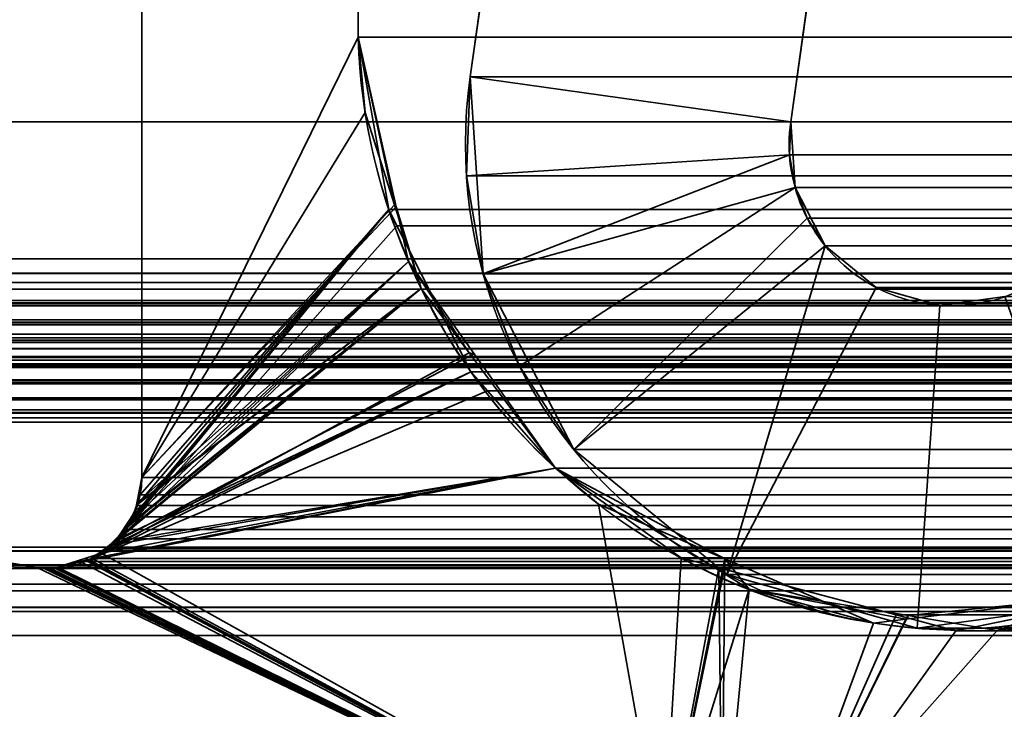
# Model space of a CAD drawing. Header units: millimetres. Extents: x -587 to 3688, y -115 to 120.
# Tile 375 of 656: x 1020.93 to 1025.5, y 4.63 to 7.83. Entities that reach past the tile are written whole.
import ezdxf

# ---------------------------------------------------------------- set-up
doc = ezdxf.new("R2010")
doc.units = ezdxf.units.MM
doc.layers.add('152', color=7, linetype='Continuous', true_color=0xffffff)

# ---------------------------------------------------------------- blocks, each defined once
blk = doc.blocks.new('UG_SURFACE_002')
at = {"layer": '152', "color": 252, "linetype": 'Continuous', "lineweight": 35}
for points in [[(2162.4999, -40, 2198), (2162.4999, 110, 2198), (837.5, 110, 2198), (837.5, -40, 2198)], [(987.5, -40, 2048.0001), (987.5, 110, 2048.0001), (2012.5, 110, 2048.0001), (2012.5, -40, 2048.0001)]]:
    blk.add_3dface(points, dxfattribs=at)
blk = doc.blocks.new('UG_SURFACE_050')
at = {"layer": '152', "color": 252, "linetype": 'Continuous', "lineweight": 35}
for points in [[(1023.8844, 13.7001, 2009.6157), (1023.8844, 13.7001, -7), (1023.0219, 7.5631, -7), (1023.0219, 7.5631, 2010.478)], [(1024.5073, 7.3544, 2008.9927), (1025.3698, 13.4913, 2008.1303), (1023.8844, 13.7001, 2009.6157), (1023.0219, 7.5631, 2010.478)], [(1023.0219, 7.5631, -7), (1023.8844, 13.7001, -7), (1025.3698, 13.4913, -7), (1024.5073, 7.3544, -7)], [(1025.3698, 13.4913, 2008.1303), (1024.5073, 7.3544, 2008.9927), (1024.5073, 7.3544, -7), (1025.3698, 13.4913, -7)], [(1023.0818, 6.6487, 2010.4182), (1023.0048, 7.1028, 2010.4952), (1023.0219, 7.5631, -7)], [(1023.0048, 7.1028, 2010.4952), (1023.0219, 7.5631, 2010.478), (1023.0219, 7.5631, -7)], [(1023.0219, 7.5631, 2010.478), (1023.0048, 7.1028, 2010.4952), (1024.5016, 7.2009, 2008.9984), (1024.5073, 7.3544, 2008.9927)], [(1023.0219, 7.5631, -7), (1023.0818, 6.6487, -7), (1023.0818, 6.6487, 2010.4182)], [(1024.5073, 7.3544, -7), (1024.5273, 7.0496, -7), (1023.0818, 6.6487, -7), (1023.0219, 7.5631, -7)], [(1024.5073, 7.3544, -7), (1024.5016, 7.2009, 2008.9984), (1024.5273, 7.0496, 2008.9726)], [(1024.5073, 7.3544, -7), (1024.5073, 7.3544, 2008.9927), (1024.5016, 7.2009, 2008.9984)], [(1024.5273, 7.0496, 2008.9726), (1024.5273, 7.0496, -7), (1024.5073, 7.3544, -7)], [(1024.5016, 7.2009, 2008.9984), (1023.0048, 7.1028, 2010.4952), (1023.0818, 6.6487, 2010.4182)], [(1023.0818, 6.6487, 2010.4182), (1023.2497, 6.2198, 2010.2503), (1024.5273, 7.0496, 2008.9726), (1024.5016, 7.2009, 2008.9984)], [(1024.5273, 7.0496, -7), (1024.6671, 6.778, -7), (1023.5014, 5.834, -7), (1023.0818, 6.6487, -7)], [(1024.5832, 6.9066, 2008.9169), (1024.5273, 7.0496, 2008.9726), (1023.2497, 6.2198, 2010.2503), (1023.5014, 5.834, 2009.9986)], [(1024.5273, 7.0496, -7), (1024.5832, 6.9066, 2008.9169), (1024.6671, 6.778, 2008.8329)], [(1024.5273, 7.0496, -7), (1024.5273, 7.0496, 2008.9726), (1024.5832, 6.9066, 2008.9169)], [(1024.6671, 6.778, 2008.8329), (1024.6671, 6.778, -7), (1024.5273, 7.0496, -7)], [(1023.5014, 5.834, 2009.9986), (1024.211, 5.2542, 2009.289), (1024.6671, 6.778, 2008.8329), (1024.5832, 6.9066, 2008.9169)], [(1024.211, 5.2542, -7), (1023.5014, 5.834, -7), (1024.6671, 6.778, -7), (1024.9037, 6.5847, -7)], [(1024.211, 5.2542, 2009.289), (1024.9037, 6.5847, 2008.5964), (1024.6671, 6.778, 2008.8329)], [(1024.9037, 6.5847, 2008.5964), (1024.9037, 6.5847, -7), (1024.6671, 6.778, -7), (1024.6671, 6.778, 2008.8329)], [(1023.0818, 6.6487, -7), (1023.5014, 5.834, -7), (1023.5014, 5.834, 2009.9986)], [(1023.5014, 5.834, 2009.9986), (1023.2497, 6.2198, 2010.2503), (1023.0818, 6.6487, -7)], [(1023.2497, 6.2198, 2010.2503), (1023.0818, 6.6487, 2010.4182), (1023.0818, 6.6487, -7)], [(1025.1976, 6.5018, 2008.3022), (1024.9037, 6.5847, 2008.5964), (1024.211, 5.2542, 2009.289), (1025.0931, 5.0055, 2008.4069)], [(1024.9037, 6.5847, -7), (1025.1976, 6.5018, -7), (1025.0931, 5.0055, -7), (1024.211, 5.2542, -7)], [(1025.1976, 6.5018, 2008.3022), (1025.1976, 6.5018, -7), (1024.9037, 6.5847, -7), (1024.9037, 6.5847, 2008.5964)], [(1025.0931, 5.0055, 2008.4069), (1026.0011, 5.1291, 2007.499), (1025.5003, 6.543, 2007.9997), (1025.1976, 6.5018, 2008.3022)], [(1025.1976, 6.5018, -7), (1025.5003, 6.543, -7), (1026.0011, 5.1291, -7), (1025.0931, 5.0055, -7)], [(1025.5003, 6.543, 2007.9997), (1025.5003, 6.543, -7), (1025.1976, 6.5018, -7), (1025.1976, 6.5018, 2008.3022)], [(1023.5014, 5.834, 2009.9986), (1023.5014, 5.834, -7), (1024.211, 5.2542, -7), (1024.211, 5.2542, 2009.289)], [(1024.211, 5.2542, 2009.289), (1024.211, 5.2542, -7), (1025.0931, 5.0055, -7), (1025.0931, 5.0055, 2008.4069)], [(1025.0931, 5.0055, 2008.4069), (1025.0931, 5.0055, -7), (1026.0011, 5.1291, -7), (1026.0011, 5.1291, 2007.499)]]:
    blk.add_3dface(points, dxfattribs=at)
blk = doc.blocks.new('UG_SURFACE_051')
at = {"layer": '152', "color": 252, "linetype": 'Continuous', "lineweight": 35}
for points in [[(1023.8844, 13.7001, 2009.6157), (1023.8844, 13.7001, -7), (1023.0219, 7.5631, -7), (1023.0219, 7.5631, 2010.478)], [(1024.5073, 7.3544, 2008.9927), (1025.3698, 13.4913, 2008.1303), (1023.8844, 13.7001, 2009.6157), (1023.0219, 7.5631, 2010.478)], [(1023.0219, 7.5631, -7), (1023.8844, 13.7001, -7), (1025.3698, 13.4913, -7), (1024.5073, 7.3544, -7)], [(1025.3698, 13.4913, 2008.1303), (1024.5073, 7.3544, 2008.9927), (1024.5073, 7.3544, -7), (1025.3698, 13.4913, -7)], [(1023.0818, 6.6487, 2010.4182), (1023.0048, 7.1028, 2010.4952), (1023.0219, 7.5631, -7)], [(1023.0048, 7.1028, 2010.4952), (1023.0219, 7.5631, 2010.478), (1023.0219, 7.5631, -7)], [(1023.0219, 7.5631, 2010.478), (1023.0048, 7.1028, 2010.4952), (1024.5016, 7.2009, 2008.9984), (1024.5073, 7.3544, 2008.9927)], [(1023.0219, 7.5631, -7), (1023.0818, 6.6487, -7), (1023.0818, 6.6487, 2010.4182)], [(1024.5073, 7.3544, -7), (1024.5273, 7.0496, -7), (1023.0818, 6.6487, -7), (1023.0219, 7.5631, -7)], [(1024.5073, 7.3544, -7), (1024.5016, 7.2009, 2008.9984), (1024.5273, 7.0496, 2008.9726)], [(1024.5073, 7.3544, -7), (1024.5073, 7.3544, 2008.9927), (1024.5016, 7.2009, 2008.9984)], [(1024.5273, 7.0496, 2008.9726), (1024.5273, 7.0496, -7), (1024.5073, 7.3544, -7)], [(1024.5016, 7.2009, 2008.9984), (1023.0048, 7.1028, 2010.4952), (1023.0818, 6.6487, 2010.4182)], [(1023.0818, 6.6487, 2010.4182), (1023.2497, 6.2198, 2010.2503), (1024.5273, 7.0496, 2008.9726), (1024.5016, 7.2009, 2008.9984)], [(1024.5273, 7.0496, -7), (1024.6671, 6.778, -7), (1023.5014, 5.834, -7), (1023.0818, 6.6487, -7)], [(1024.5832, 6.9066, 2008.9169), (1024.5273, 7.0496, 2008.9726), (1023.2497, 6.2198, 2010.2503), (1023.5014, 5.834, 2009.9986)], [(1024.5273, 7.0496, -7), (1024.5832, 6.9066, 2008.9169), (1024.6671, 6.778, 2008.8329)], [(1024.5273, 7.0496, -7), (1024.5273, 7.0496, 2008.9726), (1024.5832, 6.9066, 2008.9169)], [(1024.6671, 6.778, 2008.8329), (1024.6671, 6.778, -7), (1024.5273, 7.0496, -7)], [(1023.5014, 5.834, 2009.9986), (1024.211, 5.2542, 2009.289), (1024.6671, 6.778, 2008.8329), (1024.5832, 6.9066, 2008.9169)], [(1024.211, 5.2542, -7), (1023.5014, 5.834, -7), (1024.6671, 6.778, -7), (1024.9037, 6.5847, -7)], [(1024.211, 5.2542, 2009.289), (1024.9037, 6.5847, 2008.5964), (1024.6671, 6.778, 2008.8329)], [(1024.9037, 6.5847, 2008.5964), (1024.9037, 6.5847, -7), (1024.6671, 6.778, -7), (1024.6671, 6.778, 2008.8329)], [(1023.0818, 6.6487, -7), (1023.5014, 5.834, -7), (1023.5014, 5.834, 2009.9986)], [(1023.5014, 5.834, 2009.9986), (1023.2497, 6.2198, 2010.2503), (1023.0818, 6.6487, -7)], [(1023.2497, 6.2198, 2010.2503), (1023.0818, 6.6487, 2010.4182), (1023.0818, 6.6487, -7)], [(1025.1976, 6.5018, 2008.3022), (1024.9037, 6.5847, 2008.5964), (1024.211, 5.2542, 2009.289), (1025.0931, 5.0055, 2008.4069)], [(1024.9037, 6.5847, -7), (1025.1976, 6.5018, -7), (1025.0931, 5.0055, -7), (1024.211, 5.2542, -7)], [(1025.1976, 6.5018, 2008.3022), (1025.1976, 6.5018, -7), (1024.9037, 6.5847, -7), (1024.9037, 6.5847, 2008.5964)], [(1025.0931, 5.0055, 2008.4069), (1026.0011, 5.1291, 2007.499), (1025.5003, 6.543, 2007.9997), (1025.1976, 6.5018, 2008.3022)], [(1025.1976, 6.5018, -7), (1025.5003, 6.543, -7), (1026.0011, 5.1291, -7), (1025.0931, 5.0055, -7)], [(1025.5003, 6.543, 2007.9997), (1025.5003, 6.543, -7), (1025.1976, 6.5018, -7), (1025.1976, 6.5018, 2008.3022)], [(1023.5014, 5.834, 2009.9986), (1023.5014, 5.834, -7), (1024.211, 5.2542, -7), (1024.211, 5.2542, 2009.289)], [(1024.211, 5.2542, 2009.289), (1024.211, 5.2542, -7), (1025.0931, 5.0055, -7), (1025.0931, 5.0055, 2008.4069)], [(1025.0931, 5.0055, 2008.4069), (1025.0931, 5.0055, -7), (1026.0011, 5.1291, -7), (1026.0011, 5.1291, 2007.499)]]:
    blk.add_3dface(points, dxfattribs=at)
blk = doc.blocks.new('UG_SURFACE_054')
at = {"layer": '152', "color": 252, "linetype": 'Continuous', "lineweight": 35}
for points in [[(1011, -46.92, 2022.5), (1989, -46.92, 2022.5), (1989, 13.92, 2022.5), (1011, 13.92, 2022.5)], [(1012.5, -46.92, 2020.9999), (1012.5, 13.92, 2020.9999), (1987.5, 13.92, 2020.9999), (1987.5, -46.92, 2020.9999)], [(1023.8844, 13.7001, 2009.6157), (1023.0219, 7.5631, 2010.478), (1976.9781, 7.5631, 2010.478), (1976.1156, 13.7001, 2009.6157)], [(1023.0219, 7.5631, 2010.478), (1023.8844, 13.7001, 2009.6157), (1025.3698, 13.4913, 2008.1303), (1024.5073, 7.3544, 2008.9927)], [(1025.3698, 13.4913, 2008.1303), (1974.6302, 13.4913, 2008.1303), (1975.4927, 7.3544, 2008.9927), (1024.5073, 7.3544, 2008.9927)], [(1976.9952, 7.1028, 2010.4952), (1023.0219, 7.5631, 2010.478), (1023.0048, 7.1028, 2010.4952)], [(1024.5073, 7.3544, 2008.9927), (1024.5016, 7.2009, 2008.9984), (1023.0048, 7.1028, 2010.4952), (1023.0219, 7.5631, 2010.478)], [(1976.9952, 7.1028, 2010.4952), (1976.9781, 7.5631, 2010.478), (1023.0219, 7.5631, 2010.478)], [(1024.5016, 7.2009, 2008.9984), (1975.4927, 7.3544, 2008.9927), (1975.4984, 7.2009, 2008.9984)], [(1024.5016, 7.2009, 2008.9984), (1024.5073, 7.3544, 2008.9927), (1975.4927, 7.3544, 2008.9927)], [(1023.0818, 6.6487, 2010.4182), (1023.0048, 7.1028, 2010.4952), (1024.5016, 7.2009, 2008.9984)], [(1024.5016, 7.2009, 2008.9984), (1024.5273, 7.0496, 2008.9726), (1023.2497, 6.2198, 2010.2503), (1023.0818, 6.6487, 2010.4182)], [(1975.4984, 7.2009, 2008.9984), (1975.4727, 7.0496, 2008.9726), (1024.5273, 7.0496, 2008.9726), (1024.5016, 7.2009, 2008.9984)], [(1023.0048, 7.1028, 2010.4952), (1023.0818, 6.6487, 2010.4182), (1976.9182, 6.6487, 2010.4182), (1976.9952, 7.1028, 2010.4952)], [(1023.5014, 5.834, 2009.9986), (1023.2497, 6.2198, 2010.2503), (1024.5273, 7.0496, 2008.9726), (1024.5832, 6.9066, 2008.9169)], [(1024.5273, 7.0496, 2008.9726), (1975.4727, 7.0496, 2008.9726), (1975.4168, 6.9066, 2008.9169)], [(1024.5832, 6.9066, 2008.9169), (1024.5273, 7.0496, 2008.9726), (1975.4168, 6.9066, 2008.9169)], [(1024.5832, 6.9066, 2008.9169), (1024.6671, 6.778, 2008.8329), (1024.211, 5.2542, 2009.289), (1023.5014, 5.834, 2009.9986)], [(1975.4168, 6.9066, 2008.9169), (1975.3329, 6.778, 2008.8329), (1024.6671, 6.778, 2008.8329), (1024.5832, 6.9066, 2008.9169)], [(1024.6671, 6.778, 2008.8329), (1024.9037, 6.5847, 2008.5964), (1024.211, 5.2542, 2009.289)], [(1975.0963, 6.5847, 2008.5964), (1024.9037, 6.5847, 2008.5964), (1024.6671, 6.778, 2008.8329), (1975.3329, 6.778, 2008.8329)], [(1976.7503, 6.2198, 2010.2503), (1023.0818, 6.6487, 2010.4182), (1023.2497, 6.2198, 2010.2503)], [(1976.7503, 6.2198, 2010.2503), (1976.9182, 6.6487, 2010.4182), (1023.0818, 6.6487, 2010.4182)], [(1025.0931, 5.0055, 2008.4069), (1024.211, 5.2542, 2009.289), (1024.9037, 6.5847, 2008.5964), (1025.1976, 6.5018, 2008.3022)], [(1974.8024, 6.5018, 2008.3022), (1025.1976, 6.5018, 2008.3022), (1024.9037, 6.5847, 2008.5964), (1975.0963, 6.5847, 2008.5964)], [(1025.1976, 6.5018, 2008.3022), (1025.5003, 6.543, 2007.9997), (1026.0011, 5.1291, 2007.499), (1025.0931, 5.0055, 2008.4069)], [(1974.4997, 6.543, 2007.9997), (1025.5003, 6.543, 2007.9997), (1025.1976, 6.5018, 2008.3022), (1974.8024, 6.5018, 2008.3022)], [(1023.2497, 6.2198, 2010.2503), (1023.5014, 5.834, 2009.9986), (1976.4986, 5.834, 2009.9986), (1976.7503, 6.2198, 2010.2503)], [(1976.4986, 5.834, 2009.9986), (1023.5014, 5.834, 2009.9986), (1024.211, 5.2542, 2009.289), (1975.789, 5.2542, 2009.289)], [(1975.789, 5.2542, 2009.289), (1024.211, 5.2542, 2009.289), (1025.0931, 5.0055, 2008.4069), (1974.9069, 5.0055, 2008.4069)], [(1974.9069, 5.0055, 2008.4069), (1025.0931, 5.0055, 2008.4069), (1026.0011, 5.1291, 2007.499), (1973.9989, 5.1291, 2007.499)]]:
    blk.add_3dface(points, dxfattribs=at)
blk = doc.blocks.new('UG_SURFACE_056')
at = {"layer": '152', "color": 7, "linetype": 'Continuous', "lineweight": 35}
for points in [[(1021.5, 5.7035, -7), (1021.5, 11.8277, -7), (1022.5021, 11.5427, -7), (1022.5021, 7.7467, -7)], [(1022.5021, 7.7467, 2010.9978), (1022.5021, 11.5427, 2010.9978), (1021.5, 11.8277, 2012.0001), (1021.5, 5.7035, 2012.0001)], [(1021.5, 11.8277, -7), (1021.5, 5.7035, -7), (1021.5, 5.7035, 2012.0001), (1021.5, 11.8277, 2012.0001)], [(1022.5021, 11.5427, 2010.9978), (1022.5021, 7.7467, 2010.9978), (1022.5021, 7.7467, -7), (1022.5021, 11.5427, -7)], [(1021.5, 5.7035, -7), (1022.5021, 7.7467, -7), (1022.679, 6.9591, -7)], [(1021.5, 5.7035, 2012.0001), (1022.5351, 7.3975, 2010.9649), (1022.5021, 7.7467, 2010.9978)], [(1022.5021, 7.7467, -7), (1022.5351, 7.3975, 2010.9649), (1022.671, 6.9688, 2010.829)], [(1022.5021, 7.7467, -7), (1022.5021, 7.7467, 2010.9978), (1022.5351, 7.3975, 2010.9649)], [(1022.671, 6.9688, 2010.829), (1022.679, 6.9591, -7), (1022.5021, 7.7467, -7)], [(1022.671, 6.9688, 2010.829), (1022.5351, 7.3975, 2010.9649), (1021.5, 5.7035, 2012.0001)], [(1021.4777, 5.5852, -7), (1021.5, 5.7035, -7), (1022.679, 6.9591, -7), (1022.7357, 6.7063, -7)], [(1022.7941, 6.5802, 2010.7059), (1022.671, 6.9688, 2010.829), (1021.5, 5.7035, 2012.0001), (1021.4823, 5.5845, 2012.0177)], [(1022.679, 6.9591, -7), (1022.671, 6.9688, 2010.829), (1022.7941, 6.5802, 2010.7059)], [(1022.7941, 6.5802, 2010.7059), (1022.7357, 6.7063, -7), (1022.679, 6.9591, -7)], [(1021.3767, 5.4054, -7), (1022.7357, 6.7063, -7), (1023.0401, 6.278, -7)], [(1022.7357, 6.7063, -7), (1021.3767, 5.4054, -7), (1021.4289, 5.4852, -7)], [(1021.4289, 5.4852, -7), (1021.471, 5.5494, -7), (1022.7357, 6.7063, -7)], [(1022.7357, 6.7063, -7), (1021.471, 5.5494, -7), (1021.4777, 5.5852, -7)], [(1022.7357, 6.7063, -7), (1022.7941, 6.5802, 2010.7059), (1023.0169, 6.2824, 2010.483)], [(1023.0169, 6.2824, 2010.483), (1023.0401, 6.278, -7), (1022.7357, 6.7063, -7)], [(1023.0169, 6.2824, 2010.483), (1022.7941, 6.5802, 2010.7059), (1021.3127, 5.3527, 2012.1872)], [(1021.3501, 5.3903, 2012.1498), (1021.3127, 5.3527, 2012.1872), (1022.7941, 6.5802, 2010.7059)], [(1022.7941, 6.5802, 2010.7059), (1021.4293, 5.4695, 2012.0707), (1021.3501, 5.3903, 2012.1498)], [(1021.435, 5.4816, 2012.0649), (1021.4293, 5.4695, 2012.0707), (1022.7941, 6.5802, 2010.7059)], [(1022.7941, 6.5802, 2010.7059), (1021.4816, 5.5798, 2012.0184), (1021.435, 5.4816, 2012.0649)], [(1021.4823, 5.5845, 2012.0177), (1021.4816, 5.5798, 2012.0184), (1022.7941, 6.5802, 2010.7059)], [(1023.9148, 3.8982, -7), (1014.8108, 5.381, -7), (1014.7921, 6.3024, -7), (1021.0108, 5.2872, -7)], [(1021.0108, 5.2872, 2012.4891), (1014.7921, 6.3024, 2018.708), (1014.8108, 5.381, 2018.6892)], [(1021.0108, 5.2872, -7), (1014.7921, 6.3024, -7), (1014.7921, 6.3024, 2018.708), (1021.0108, 5.2872, 2012.4891)], [(1021.3127, 5.3527, 2012.1872), (1023.4178, 5.7463, 2010.0822), (1023.0169, 6.2824, 2010.483)], [(1023.0401, 6.278, -7), (1023.4178, 5.7463, -7), (1021.3767, 5.4054, -7)], [(1023.0401, 6.278, -7), (1023.0169, 6.2824, 2010.483), (1023.4178, 5.7463, 2010.0822)], [(1023.4178, 5.7463, 2010.0822), (1023.4178, 5.7463, -7), (1023.0401, 6.278, -7)], [(1023.9148, 3.8982, -7), (1021.2494, 5.3179, -7), (1023.4178, 5.7463, -7), (1024.1953, 5.2603, -7)], [(1023.4178, 5.7463, -7), (1021.2494, 5.3179, -7), (1021.3509, 5.3876, -7)], [(1021.3127, 5.3527, 2012.1872), (1023.9148, 3.8982, 2009.5851), (1023.6161, 5.5793, 2009.8839), (1023.4178, 5.7463, 2010.0822)], [(1021.3509, 5.3876, -7), (1021.3767, 5.4054, -7), (1023.4178, 5.7463, -7)], [(1023.4178, 5.7463, -7), (1023.6161, 5.5793, 2009.8839), (1024.2015, 5.3266, 2009.2983)], [(1023.4178, 5.7463, -7), (1023.4178, 5.7463, 2010.0822), (1023.6161, 5.5793, 2009.8839)], [(1024.2015, 5.3266, 2009.2983), (1024.1953, 5.2603, -7), (1023.4178, 5.7463, -7)], [(1021.4777, 5.5852, -7), (1021.4823, 5.5845, 2012.0177), (1021.5, 5.7035, 2012.0001)], [(1021.5, 5.7035, 2012.0001), (1021.5, 5.7035, -7), (1021.4777, 5.5852, -7)], [(1021.471, 5.5494, -7), (1021.435, 5.4816, 2012.0649), (1021.4816, 5.5798, 2012.0184)], [(1021.4816, 5.5798, 2012.0184), (1021.4777, 5.5852, -7), (1021.471, 5.5494, -7)], [(1021.4816, 5.5798, 2012.0184), (1021.4823, 5.5845, 2012.0177), (1021.4777, 5.5852, -7)], [(1024.2015, 5.3266, 2009.2983), (1023.6161, 5.5793, 2009.8839), (1023.9148, 3.8982, 2009.5851)], [(1021.471, 5.5494, -7), (1021.4289, 5.4852, -7), (1021.435, 5.4816, 2012.0649)], [(1021.4293, 5.4695, 2012.0707), (1021.4289, 5.4852, -7), (1021.3767, 5.4054, -7)], [(1021.4293, 5.4695, 2012.0707), (1021.435, 5.4816, 2012.0649), (1021.4289, 5.4852, -7)], [(1021.3767, 5.4054, -7), (1021.3501, 5.3903, 2012.1498), (1021.4293, 5.4695, 2012.0707)], [(1021.3127, 5.3527, 2012.1872), (1021.3509, 5.3876, -7), (1021.2494, 5.3179, -7)], [(1021.3127, 5.3527, 2012.1872), (1021.3501, 5.3903, 2012.1498), (1021.3509, 5.3876, -7)], [(1021.3767, 5.4054, -7), (1021.3509, 5.3876, -7), (1021.3501, 5.3903, 2012.1498)], [(1014.8108, 5.381, 2018.6892), (1023.9148, 3.8982, 2009.5851), (1021.0447, 5.2832, 2012.4552), (1021.0108, 5.2872, 2012.4891)], [(1014.8108, 5.381, -7), (1023.9148, 3.8982, -7), (1023.9148, 3.8982, 2009.5851), (1014.8108, 5.381, 2018.6892)], [(1023.9148, 3.8982, 2009.5851), (1021.3127, 5.3527, 2012.1872), (1021.2409, 5.329, 2012.259)], [(1021.2494, 5.3179, -7), (1021.2409, 5.329, 2012.259), (1021.3127, 5.3527, 2012.1872)], [(1021.1096, 5.2884, -7), (1021.1103, 5.2858, 2012.3897), (1021.2409, 5.329, 2012.259)], [(1021.2409, 5.329, 2012.259), (1021.243, 5.3165, -7), (1021.1096, 5.2884, -7)], [(1023.9148, 3.8982, -7), (1021.1096, 5.2884, -7), (1021.243, 5.3165, -7)], [(1023.9148, 3.8982, 2009.5851), (1021.2409, 5.329, 2012.259), (1021.1103, 5.2858, 2012.3897)], [(1021.2494, 5.3179, -7), (1021.243, 5.3165, -7), (1021.2409, 5.329, 2012.259)], [(1021.243, 5.3165, -7), (1021.2494, 5.3179, -7), (1023.9148, 3.8982, -7)], [(1024.2015, 5.3266, 2009.2983), (1023.9148, 3.8982, 2009.5851), (1024.1882, 3.8675, 2009.3117)], [(1024.1882, 3.8675, 2009.3117), (1024.4632, 3.8635, 2009.0368), (1024.8915, 5.0287, 2008.6086), (1024.2015, 5.3266, 2009.2983)], [(1024.3151, 5.1854, -7), (1024.1953, 5.2603, -7), (1024.2015, 5.3266, 2009.2983)], [(1024.3151, 5.1854, -7), (1024.2015, 5.3266, 2009.2983), (1024.8915, 5.0287, 2008.6086)], [(1021.0108, 5.2872, -7), (1021.0447, 5.2832, -7), (1023.9148, 3.8982, -7)], [(1021.0447, 5.2832, -7), (1021.0108, 5.2872, -7), (1021.0108, 5.2872, 2012.4891), (1021.0447, 5.2832, 2012.4552)], [(1021.0447, 5.2832, -7), (1021.0787, 5.2819, -7), (1023.9148, 3.8982, -7)], [(1021.0787, 5.2819, 2012.4211), (1021.0447, 5.2832, 2012.4552), (1023.9148, 3.8982, 2009.5851)], [(1021.0447, 5.2832, 2012.4552), (1021.0787, 5.2819, 2012.4211), (1021.0787, 5.2819, -7), (1021.0447, 5.2832, -7)], [(1023.9148, 3.8982, -7), (1021.0787, 5.2819, -7), (1021.1096, 5.2884, -7)], [(1021.1003, 5.2825, 2012.3997), (1021.1096, 5.2884, -7), (1021.0787, 5.2819, -7)], [(1023.9148, 3.8982, 2009.5851), (1021.1003, 5.2825, 2012.3997), (1021.0787, 5.2819, 2012.4211)], [(1021.0787, 5.2819, -7), (1021.0787, 5.2819, 2012.4211), (1021.1003, 5.2825, 2012.3997)], [(1021.1003, 5.2825, 2012.3997), (1021.1103, 5.2858, 2012.3897), (1021.1096, 5.2884, -7)], [(1021.1103, 5.2858, 2012.3897), (1021.1003, 5.2825, 2012.3997), (1023.9148, 3.8982, 2009.5851)], [(1024.1953, 5.2603, -7), (1024.3151, 5.1854, -7), (1023.9148, 3.8982, -7)], [(1024.1882, 3.8675, -7), (1023.9148, 3.8982, -7), (1024.3151, 5.1854, -7)], [(1024.3151, 5.1854, -7), (1025.0521, 5.0629, -7), (1024.4632, 3.8635, -7), (1024.1882, 3.8675, -7)], [(1024.3151, 5.1854, -7), (1024.8915, 5.0287, 2008.6086), (1025.0409, 5.0464, 2008.4591)], [(1025.0409, 5.0464, 2008.4591), (1025.0521, 5.0629, -7), (1024.3151, 5.1854, -7)], [(1025.875, 5.1452, 2007.6251), (1025.0409, 5.0464, 2008.4591), (1024.4632, 3.8635, 2009.0368), (1027.1658, 4.1071, 2006.3343)], [(1025.0521, 5.0629, -7), (1025.0409, 5.0464, 2008.4591), (1025.875, 5.1452, 2007.6251)], [(1025.875, 5.1452, 2007.6251), (1025.4633, 4.9946, -7), (1025.0521, 5.0629, -7)], [(1025.875, 5.1452, 2007.6251), (1025.8707, 5.0877, -7), (1025.4633, 4.9946, -7)], [(1027.1658, 4.1071, -7), (1024.4632, 3.8635, -7), (1025.4633, 4.9946, -7), (1025.8707, 5.0877, -7)], [(1025.0521, 5.0629, -7), (1025.4633, 4.9946, -7), (1024.4632, 3.8635, -7)], [(1025.0409, 5.0464, 2008.4591), (1024.8915, 5.0287, 2008.6086), (1024.4632, 3.8635, 2009.0368)]]:
    blk.add_3dface(points, dxfattribs=at)
blk = doc.blocks.new('UG_SURFACE_057')
at = {"layer": '152', "color": 7, "linetype": 'Continuous', "lineweight": 35}
for points in [[(1014.4385, 6.7187, 2019.0616), (1014.4385, 11.8663, 2019.0616), (1985.5615, 11.8663, 2019.0616), (1985.5615, 6.7187, 2019.0616)], [(1021.5, 11.8277, 2012.0001), (1021.5, 5.7035, 2012.0001), (1978.5, 5.7035, 2012.0001), (1978.5, 11.8277, 2012.0001)], [(1022.5021, 11.5427, 2010.9978), (1022.5021, 7.7467, 2010.9978), (1021.5, 5.7035, 2012.0001), (1021.5, 11.8277, 2012.0001)], [(1986.5888, 7.3541, 2020.0887), (1986.5888, 11.6334, 2020.0887), (1013.4112, 11.6334, 2020.0887), (1013.4112, 7.3541, 2020.0887)], [(1977.4979, 11.5427, 2010.9978), (1977.4979, 7.7467, 2010.9978), (1022.5021, 7.7467, 2010.9978), (1022.5021, 11.5427, 2010.9978)], [(1022.5021, 7.7467, 2010.9978), (1022.6443, 6.9463, 2010.8557), (1021.4924, 5.6228, 2012.0077), (1021.5, 5.7035, 2012.0001)], [(1022.6443, 6.9463, 2010.8557), (1022.5021, 7.7467, 2010.9978), (1977.4979, 7.7467, 2010.9978)], [(1022.6443, 6.9463, 2010.8557), (1977.4979, 7.7467, 2010.9978), (1977.3557, 6.9462, 2010.8557)], [(1987.9353, 6.5775, 2021.4353), (1986.5888, 7.3541, 2020.0887), (1013.4112, 7.3541, 2020.0887), (1012.0647, 6.5775, 2021.4353)], [(1021.3895, 5.4187, 2012.1105), (1022.6443, 6.9463, 2010.8557), (1022.6823, 6.871, 2010.8178)], [(1022.6443, 6.9463, 2010.8557), (1021.3895, 5.4187, 2012.1105), (1021.419, 5.4624, 2012.0809)], [(1021.419, 5.4624, 2012.0809), (1021.4586, 5.521, 2012.0413), (1022.6443, 6.9463, 2010.8557)], [(1022.6443, 6.9463, 2010.8557), (1021.4586, 5.521, 2012.0413), (1021.4759, 5.5731, 2012.0242)], [(1021.4759, 5.5731, 2012.0242), (1021.4924, 5.6228, 2012.0077), (1022.6443, 6.9463, 2010.8557)], [(1977.3557, 6.9462, 2010.8557), (1977.3177, 6.871, 2010.8178), (1022.6823, 6.871, 2010.8178), (1022.6443, 6.9463, 2010.8557)], [(1022.6823, 6.871, 2010.8178), (1023.0244, 6.1937, 2010.4756), (1021.3895, 5.4187, 2012.1105)], [(1022.6823, 6.871, 2010.8178), (1977.3177, 6.871, 2010.8178), (1976.9754, 6.1935, 2010.4754)], [(1023.0244, 6.1937, 2010.4756), (1022.6823, 6.871, 2010.8178), (1976.9754, 6.1935, 2010.4754)], [(1014.4385, 6.7187, 2019.0616), (1985.5565, 6.6534, 2019.0566), (1985.5556, 6.6507, 2019.0556)], [(1014.4385, 6.7187, 2019.0616), (1985.5615, 6.7187, 2019.0616), (1985.5565, 6.6534, 2019.0566)], [(1985.5556, 6.6507, 2019.0556), (1014.4473, 6.6515, 2019.0525), (1014.4385, 6.7187, 2019.0616)], [(1014.4473, 6.6515, 2019.0525), (1985.5556, 6.6507, 2019.0556), (1985.527, 6.5518, 2019.027)], [(1014.4531, 6.6087, 2019.047), (1014.4473, 6.6515, 2019.0525), (1985.527, 6.5518, 2019.027)], [(1012.0647, 6.5775, 2021.4353), (1011.9947, 6.5146, 2021.5054), (1988.0043, 6.5123, 2021.5044)], [(1988.0043, 6.5123, 2021.5044), (1987.9353, 6.5775, 2021.4353), (1012.0647, 6.5775, 2021.4353)], [(1014.4531, 6.6087, 2019.047), (1985.527, 6.5518, 2019.027), (1985.512, 6.5272, 2019.012)], [(1985.512, 6.5272, 2019.012), (1014.4871, 6.5255, 2019.0129), (1014.4531, 6.6087, 2019.047)], [(1014.4925, 6.5122, 2019.0074), (1014.4871, 6.5255, 2019.0129), (1985.512, 6.5272, 2019.012)], [(1014.4925, 6.5122, 2019.0074), (1985.512, 6.5272, 2019.012), (1985.4639, 6.449, 2018.9638)], [(1011.9799, 6.5013, 2021.5201), (1011.9424, 6.4347, 2021.5576), (1988.0571, 6.4344, 2021.5571)], [(1011.9947, 6.5146, 2021.5054), (1011.9799, 6.5013, 2021.5201), (1988.0294, 6.4886, 2021.5294)], [(1011.9799, 6.5013, 2021.5201), (1988.0571, 6.4344, 2021.5571), (1988.0294, 6.4886, 2021.5294)], [(1988.0294, 6.4886, 2021.5294), (1988.0043, 6.5123, 2021.5044), (1011.9947, 6.5146, 2021.5054)], [(1014.4925, 6.5122, 2019.0074), (1985.4639, 6.449, 2018.9638), (1985.4354, 6.4249, 2018.9354)], [(1985.4354, 6.4249, 2018.9354), (1014.5636, 6.4213, 2018.9364), (1014.4925, 6.5122, 2019.0074)], [(1011.9424, 6.4347, 2021.5576), (1011.9365, 6.4244, 2021.5633), (1988.0626, 6.4236, 2021.5626)], [(1988.0626, 6.4236, 2021.5626), (1988.0571, 6.4344, 2021.5571), (1011.9424, 6.4347, 2021.5576)], [(1011.9354, 6.4222, 2021.5647), (1011.9158, 6.3416, 2021.5843), (1988.084, 6.331, 2021.584)], [(1011.9365, 6.4244, 2021.5633), (1011.9354, 6.4222, 2021.5647), (1988.068, 6.4131, 2021.5681)], [(1011.9354, 6.4222, 2021.5647), (1988.084, 6.331, 2021.584), (1988.068, 6.4131, 2021.5681)], [(1988.068, 6.4131, 2021.5681), (1988.0626, 6.4236, 2021.5626), (1011.9365, 6.4244, 2021.5633)], [(1014.5705, 6.4125, 2018.9295), (1014.5636, 6.4213, 2018.9364), (1985.4354, 6.4249, 2018.9354)], [(1014.625, 6.3688, 2018.8751), (1014.5705, 6.4125, 2018.9295), (1985.4354, 6.4249, 2018.9354)], [(1014.625, 6.3688, 2018.8751), (1985.4354, 6.4249, 2018.9354), (1985.3528, 6.3547, 2018.8527)], [(1014.625, 6.3688, 2018.8751), (1985.3528, 6.3547, 2018.8527), (1985.3343, 6.3481, 2018.8344)], [(1985.3343, 6.3481, 2018.8344), (1014.6664, 6.3523, 2018.8336), (1014.625, 6.3688, 2018.8751)], [(1014.6664, 6.3523, 2018.8336), (1985.3343, 6.3481, 2018.8344), (1985.2079, 6.3024, 2018.708)], [(1985.2079, 6.3024, 2018.708), (1014.7921, 6.3024, 2018.708), (1014.6664, 6.3523, 2018.8336)], [(1988.0792, 6.243, 2021.5793), (1011.9154, 6.3315, 2021.5845), (1011.9141, 6.3011, 2021.5859)], [(1011.9141, 6.3011, 2021.5859), (1011.9234, 6.2316, 2021.5766), (1988.0766, 6.2316, 2021.5766)], [(1988.0766, 6.2316, 2021.5766), (1988.0792, 6.243, 2021.5793), (1011.9141, 6.3011, 2021.5859)], [(1011.9158, 6.3416, 2021.5843), (1011.9154, 6.3315, 2021.5845), (1988.084, 6.331, 2021.584)], [(1011.9154, 6.3315, 2021.5845), (1988.0792, 6.243, 2021.5793), (1988.0856, 6.3226, 2021.5857)], [(1988.0856, 6.3226, 2021.5857), (1988.084, 6.331, 2021.584), (1011.9154, 6.3315, 2021.5845)], [(1021.0108, 5.2872, 2012.4891), (1014.7921, 6.3024, 2018.708), (1985.2079, 6.3024, 2018.708), (1978.9892, 5.2872, 2012.4891)], [(1023.9148, 3.8982, 2009.5851), (1014.8108, 5.381, 2018.6892), (1014.7921, 6.3024, 2018.708), (1021.0108, 5.2872, 2012.4891)], [(1012.9709, 6.2483, 2020.529), (1013.0657, 6.2609, 2020.4341), (1986.9342, 6.2604, 2020.4341)], [(1986.9342, 6.2604, 2020.4341), (1987.0291, 6.2483, 2020.529), (1012.9709, 6.2483, 2020.529)], [(1986.8951, 6.2655, 2020.395), (1013.0657, 6.2609, 2020.4341), (1013.1023, 6.2657, 2020.3977)], [(1986.8951, 6.2655, 2020.395), (1986.9342, 6.2604, 2020.4341), (1013.0657, 6.2609, 2020.4341)], [(1013.1023, 6.2657, 2020.3977), (1986.8431, 6.248, 2020.3431), (1986.8951, 6.2655, 2020.395)], [(1013.1023, 6.2657, 2020.3977), (1013.1569, 6.2479, 2020.3431), (1986.8431, 6.248, 2020.3431)], [(1011.9234, 6.2316, 2021.5766), (1011.9276, 6.2218, 2021.5724), (1988.0723, 6.222, 2021.5724)], [(1988.0723, 6.222, 2021.5724), (1988.0766, 6.2316, 2021.5766), (1011.9234, 6.2316, 2021.5766)], [(1988.0723, 6.222, 2021.5724), (1011.9276, 6.2218, 2021.5724), (1011.9596, 6.1447, 2021.5404)], [(1988.0723, 6.222, 2021.5724), (1011.9596, 6.1447, 2021.5404), (1011.9656, 6.1377, 2021.5344)], [(1011.9656, 6.1377, 2021.5344), (1988.0346, 6.1368, 2021.5347), (1988.0723, 6.222, 2021.5724)], [(1987.0291, 6.2483, 2020.529), (1987.6932, 6.0016, 2021.1933), (1012.3068, 6.0016, 2021.1933), (1012.9709, 6.2483, 2020.529)], [(1986.7715, 6.2239, 2020.2715), (1986.8431, 6.248, 2020.3431), (1013.1569, 6.2479, 2020.3431)], [(1986.7715, 6.2239, 2020.2715), (1013.1569, 6.2479, 2020.3431), (1013.2265, 6.2251, 2020.2734)], [(1013.2265, 6.2251, 2020.2734), (1986.7603, 6.214, 2020.2603), (1986.7715, 6.2239, 2020.2715)], [(1013.2265, 6.2251, 2020.2734), (1013.2396, 6.2137, 2020.2603), (1986.7603, 6.214, 2020.2603)], [(1986.7603, 6.214, 2020.2603), (1013.2396, 6.2137, 2020.2603), (1013.3065, 6.1556, 2020.1936)], [(1013.3065, 6.1556, 2020.1936), (1986.6936, 6.1552, 2020.1936), (1986.7603, 6.214, 2020.2603)], [(1021.2699, 5.3276, 2012.2302), (1023.0244, 6.1937, 2010.4756), (1023.1019, 6.1055, 2010.3981)], [(1023.0244, 6.1937, 2010.4756), (1021.2699, 5.3276, 2012.2302), (1021.3292, 5.3728, 2012.1708)], [(1021.3292, 5.3728, 2012.1708), (1021.3895, 5.4187, 2012.1105), (1023.0244, 6.1937, 2010.4756)], [(1976.9754, 6.1935, 2010.4754), (1976.8981, 6.1055, 2010.3981), (1023.1019, 6.1055, 2010.3981), (1023.0244, 6.1937, 2010.4756)], [(1988.0346, 6.1368, 2021.5347), (1011.9656, 6.1377, 2021.5344), (1012.0267, 6.0664, 2021.4734)], [(1988.0327, 6.1326, 2021.5328), (1988.0346, 6.1368, 2021.5347), (1012.0267, 6.0664, 2021.4734)], [(1988.0327, 6.1326, 2021.5328), (1012.0267, 6.0664, 2021.4734), (1012.0314, 6.0638, 2021.4686)], [(1012.0314, 6.0638, 2021.4686), (1987.9681, 6.0644, 2021.4679), (1988.0327, 6.1326, 2021.5328)], [(1986.6917, 6.1535, 2020.1917), (1013.3065, 6.1556, 2020.1936), (1013.3069, 6.1552, 2020.1931)], [(1986.6917, 6.1535, 2020.1917), (1986.6936, 6.1552, 2020.1936), (1013.3065, 6.1556, 2020.1936)], [(1013.3069, 6.1552, 2020.1931), (1986.6465, 6.0731, 2020.1464), (1986.6917, 6.1535, 2020.1917)], [(1013.3069, 6.1552, 2020.1931), (1013.3535, 6.0731, 2020.1464), (1986.6465, 6.0731, 2020.1464)], [(1986.6327, 6.0214, 2020.1328), (1013.3535, 6.0731, 2020.1464), (1013.3715, 5.9802, 2020.1285)], [(1986.6327, 6.0214, 2020.1328), (1986.6465, 6.0731, 2020.1464), (1013.3535, 6.0731, 2020.1464)], [(1023.1019, 6.1055, 2010.3981), (1023.4178, 5.7463, 2010.0822), (1021.2699, 5.3276, 2012.2302)], [(1023.1019, 6.1055, 2010.3981), (1976.8981, 6.1055, 2010.3981), (1976.5822, 5.7463, 2010.0822), (1023.4178, 5.7463, 2010.0822)], [(1987.9593, 6.0552, 2021.4593), (1987.9681, 6.0644, 2021.4679), (1012.0314, 6.0638, 2021.4686)], [(1012.0314, 6.0638, 2021.4686), (1012.116, 6.018, 2021.384), (1987.8838, 6.0204, 2021.3838)], [(1987.8838, 6.0204, 2021.3838), (1987.9593, 6.0552, 2021.4593), (1012.0314, 6.0638, 2021.4686)], [(1987.8387, 5.9996, 2021.3387), (1987.8838, 6.0204, 2021.3838), (1012.116, 6.018, 2021.384)], [(1987.8387, 5.9996, 2021.3387), (1012.116, 6.018, 2021.384), (1012.1393, 6.0054, 2021.3606)], [(1012.1393, 6.0054, 2021.3606), (1012.2069, 6.0038, 2021.2932), (1987.7932, 6.0002, 2021.2932)], [(1987.7932, 6.0002, 2021.2932), (1987.8387, 5.9996, 2021.3387), (1012.1393, 6.0054, 2021.3606)], [(1012.2069, 6.0038, 2021.2932), (1012.3068, 6.0016, 2021.1933), (1987.6932, 6.0016, 2021.1933)], [(1987.6932, 6.0016, 2021.1933), (1987.7932, 6.0002, 2021.2932), (1012.2069, 6.0038, 2021.2932)], [(1013.3715, 5.9802, 2020.1285), (1986.6284, 5.9608, 2020.1285), (1986.6327, 6.0214, 2020.1328)], [(1013.3715, 5.9802, 2020.1285), (1013.3716, 5.9608, 2020.1285), (1986.6284, 5.9608, 2020.1285)], [(1986.675, 2.6459, 2020.175), (1986.6284, 5.9608, 2020.1285), (1013.3716, 5.9608, 2020.1285), (1013.325, 2.6459, 2020.175)], [(1023.4178, 5.7463, 2010.0822), (1023.9999, 5.3308, 2009.5), (1023.9148, 3.8982, 2009.5851), (1021.2699, 5.3276, 2012.2302)], [(1023.9999, 5.3308, 2009.5), (1023.4178, 5.7463, 2010.0822), (1976.5822, 5.7463, 2010.0822)], [(1023.9999, 5.3308, 2009.5), (1976.5822, 5.7463, 2010.0822), (1976.0001, 5.3308, 2009.5)], [(1978.5144, 5.5934, 2012.0144), (1021.5, 5.7035, 2012.0001), (1021.4924, 5.6228, 2012.0077)], [(1978.5144, 5.5934, 2012.0144), (1978.5, 5.7035, 2012.0001), (1021.5, 5.7035, 2012.0001)], [(1021.4924, 5.6228, 2012.0077), (1021.4759, 5.5731, 2012.0242), (1978.523, 5.5726, 2012.023)], [(1021.4924, 5.6228, 2012.0077), (1978.523, 5.5726, 2012.023), (1978.5144, 5.5934, 2012.0144)], [(1978.5539, 5.4968, 2012.054), (1021.4759, 5.5731, 2012.0242), (1021.4586, 5.521, 2012.0413)], [(1978.5539, 5.4968, 2012.054), (1978.523, 5.5726, 2012.023), (1021.4759, 5.5731, 2012.0242)], [(1021.4586, 5.521, 2012.0413), (1021.419, 5.4624, 2012.0809), (1978.5808, 5.463, 2012.0809)], [(1021.4586, 5.521, 2012.0413), (1978.5808, 5.463, 2012.0809), (1978.5539, 5.4968, 2012.054)], [(1978.6372, 5.392, 2012.1372), (1021.419, 5.4624, 2012.0809), (1021.3895, 5.4187, 2012.1105)], [(1978.6372, 5.392, 2012.1372), (1978.5808, 5.463, 2012.0809), (1021.419, 5.4624, 2012.0809)], [(1021.3895, 5.4187, 2012.1105), (1021.3292, 5.3728, 2012.1708), (1978.6702, 5.3722, 2012.1701)], [(1021.3895, 5.4187, 2012.1105), (1978.6702, 5.3722, 2012.1701), (1978.6372, 5.392, 2012.1372)], [(1014.5571, 5.2979, 2018.9428), (1014.6747, 5.3615, 2018.8253), (1985.3245, 5.3519, 2018.8246)], [(1985.3245, 5.3519, 2018.8246), (1985.3976, 5.3323, 2018.8975), (1014.5571, 5.2979, 2018.9428)], [(1985.2164, 5.3809, 2018.7163), (1014.6747, 5.3615, 2018.8253), (1014.6782, 5.3634, 2018.8217)], [(1985.2164, 5.3809, 2018.7163), (1985.3245, 5.3519, 2018.8246), (1014.6747, 5.3615, 2018.8253)], [(1014.6782, 5.3634, 2018.8217), (1014.8108, 5.381, 2018.6892), (1985.1892, 5.381, 2018.6892)], [(1985.1892, 5.381, 2018.6892), (1985.2164, 5.3809, 2018.7163), (1014.6782, 5.3634, 2018.8217)], [(1014.8108, 5.381, 2018.6892), (1023.9148, 3.8982, 2009.5851), (1976.0852, 3.8982, 2009.5851), (1985.1892, 5.381, 2018.6892)], [(1978.7793, 5.3064, 2012.2793), (1021.3292, 5.3728, 2012.1708), (1021.2699, 5.3276, 2012.2302)], [(1978.7793, 5.3064, 2012.2793), (1978.6702, 5.3722, 2012.1701), (1021.3292, 5.3728, 2012.1708)], [(1985.5202, 5.2345, 2019.0203), (1014.528, 5.2822, 2018.9719), (1014.5571, 5.2979, 2018.9428)], [(1985.3976, 5.3323, 2018.8975), (1985.4419, 5.297, 2018.9419), (1014.5571, 5.2979, 2018.9428)], [(1014.5571, 5.2979, 2018.9428), (1985.4419, 5.297, 2018.9419), (1985.5202, 5.2345, 2019.0203)], [(1978.7853, 5.3054, 2012.2852), (1021.2139, 5.3142, 2012.2862), (1021.0931, 5.2853, 2012.4068)], [(1021.0931, 5.2853, 2012.4068), (1021.2139, 5.3142, 2012.2862), (1023.9148, 3.8982, 2009.5851)], [(1021.0931, 5.2853, 2012.4068), (1978.9068, 5.2844, 2012.4068), (1978.7853, 5.3054, 2012.2852)], [(1021.2699, 5.3276, 2012.2302), (1021.2139, 5.3142, 2012.2862), (1978.7853, 5.3054, 2012.2852)], [(1021.2139, 5.3142, 2012.2862), (1021.2699, 5.3276, 2012.2302), (1023.9148, 3.8982, 2009.5851)], [(1021.2699, 5.3276, 2012.2302), (1978.7853, 5.3054, 2012.2852), (1978.7793, 5.3064, 2012.2793)], [(1023.9148, 3.8982, 2009.5851), (1023.9999, 5.3308, 2009.5), (1024.1748, 5.2844, 2009.325)], [(1976.0001, 5.3308, 2009.5), (1975.8252, 5.2844, 2009.325), (1024.1748, 5.2844, 2009.325), (1023.9999, 5.3308, 2009.5)], [(1985.5202, 5.2345, 2019.0203), (1014.4651, 5.2089, 2019.0349), (1014.528, 5.2822, 2018.9719)], [(1021.0619, 5.2822, 2012.4381), (1021.0108, 5.2872, 2012.4891), (1978.9892, 5.2872, 2012.4891)], [(1021.0108, 5.2872, 2012.4891), (1021.0619, 5.2822, 2012.4381), (1023.9148, 3.8982, 2009.5851)], [(1021.0787, 5.2819, 2012.4211), (1021.0619, 5.2822, 2012.4381), (1978.9892, 5.2872, 2012.4891)], [(1021.0619, 5.2822, 2012.4381), (1021.0787, 5.2819, 2012.4211), (1023.9148, 3.8982, 2009.5851)], [(1978.9892, 5.2872, 2012.4891), (1978.9213, 5.2819, 2012.4211), (1021.0787, 5.2819, 2012.4211)], [(1978.9068, 5.2844, 2012.4068), (1021.0931, 5.2853, 2012.4068), (1021.0787, 5.2819, 2012.4211)], [(1023.9148, 3.8982, 2009.5851), (1021.0787, 5.2819, 2012.4211), (1021.0931, 5.2853, 2012.4068)], [(1021.0787, 5.2819, 2012.4211), (1978.9213, 5.2819, 2012.4211), (1978.9068, 5.2844, 2012.4068)], [(1024.1898, 3.8674, 2009.3102), (1023.9148, 3.8982, 2009.5851), (1024.1748, 5.2844, 2009.325)], [(1024.1748, 5.2844, 2009.325), (1024.9954, 5.0667, 2008.5046), (1024.4632, 3.8635, 2009.0368), (1024.1898, 3.8674, 2009.3102)], [(1024.1748, 5.2844, 2009.325), (1975.8252, 5.2844, 2009.325), (1975.0046, 5.0667, 2008.5046), (1024.9954, 5.0667, 2008.5046)], [(1985.5615, 5.178, 2019.0616), (1014.4385, 5.178, 2019.0616), (1014.4651, 5.2089, 2019.0349)], [(1985.5202, 5.2345, 2019.0203), (1985.5366, 5.2122, 2019.0365), (1014.4651, 5.2089, 2019.0349)], [(1014.4651, 5.2089, 2019.0349), (1985.5366, 5.2122, 2019.0365), (1985.5615, 5.178, 2019.0616)], [(1985.5615, 5.178, 2019.0616), (1014.4042, 5.1012, 2019.0959), (1014.4385, 5.178, 2019.0616)], [(1985.5615, 5.178, 2019.0616), (1985.5958, 5.1012, 2019.0959), (1014.4042, 5.1012, 2019.0959)], [(1027.1658, 4.1071, 2006.3343), (1024.4632, 3.8635, 2009.0368), (1025.2727, 4.9932, 2008.2273), (1025.8566, 5.1129, 2007.6432)], [(1974.7273, 4.9932, 2008.2273), (1025.8566, 5.1129, 2007.6432), (1025.2727, 4.9932, 2008.2273)], [(1985.6224, 4.9715, 2019.1224), (1014.3776, 4.9715, 2019.1224), (1014.3957, 5.0824, 2019.1042)], [(1014.3957, 5.0824, 2019.1042), (1014.4042, 5.1012, 2019.0959), (1985.5958, 5.1012, 2019.0959), (1985.6043, 5.0824, 2019.1042)], [(1985.6043, 5.0824, 2019.1042), (1985.6224, 4.9715, 2019.1224), (1014.3957, 5.0824, 2019.1042)], [(1024.9954, 5.0667, 2008.5046), (1025.2727, 4.9932, 2008.2273), (1024.4632, 3.8635, 2009.0368)], [(1025.2727, 4.9932, 2008.2273), (1024.9954, 5.0667, 2008.5046), (1975.0046, 5.0667, 2008.5046)], [(1025.2727, 4.9932, 2008.2273), (1975.0046, 5.0667, 2008.5046), (1974.7273, 4.9932, 2008.2273)], [(1014.2951, 2.0412, 2019.2049), (1014.3776, 4.9715, 2019.1224), (1985.6224, 4.9715, 2019.1224), (1985.7049, 2.0412, 2019.2049)]]:
    blk.add_3dface(points, dxfattribs=at)

msp = doc.modelspace()

# ---------------------------------------------------------------- linework, layer by layer
at = {"layer": '152', "color": 252, "linetype": 'Continuous', "lineweight": -3, "true_color": 0x939598}
for p, q in [((1023.0219, 7.5631, -7), (1023.8844, 13.7001, -7)), ((1023.8844, 13.7001, 2009.6156), (1023.0219, 7.5631, 2010.4781)), ((1023.0219, 7.5631, -7), (1023.8844, 13.7001, -7)), ((1023.8844, 13.7001, 2009.6156), (1023.0219, 7.5631, 2010.4781)), ((1023.8844, 13.7001, 2009.6156), (1023.0219, 7.5631, 2010.4781)), ((1025.3698, 13.4913, 2008.1302), (1024.5073, 7.3544, 2008.9927)), ((1025.3698, 13.4913, 2008.1302), (1024.5073, 7.3544, 2008.9927)), ((1024.5073, 7.3544, -7), (1025.3698, 13.4913, -7)), ((1025.3698, 13.4913, 2008.1302), (1024.5073, 7.3544, 2008.9927)), ((1024.5073, 7.3544, -7), (1025.3698, 13.4913, -7)), ((1021.5, 5.7035, 2012), (1021.5, 11.8277, 2012)), ((1021.5, 5.7035, 2012), (1021.5, 11.8277, 2012)), ((1021.5, 11.8277, -7), (1021.5, 5.7035, -7)), ((1022.5021, 11.5427, 2010.9979), (1022.5021, 7.7467, 2010.9979)), ((1022.5021, 11.5427, 2010.9979), (1022.5021, 7.7467, 2010.9979)), ((1022.5021, 11.5427, -7), (1022.5021, 7.7467, -7)), ((1977.4979, 7.7467, 2010.9979), (1022.5021, 7.7467, 2010.9979)), ((1022.5021, 7.7467, 2010.9979), (1022.5021, 7.7467, -7)), ((1023.0219, 7.5631, 2010.4781), (1023.0219, 7.5631, -7)), ((1976.9781, 7.5631, 2010.4781), (1023.0219, 7.5631, 2010.4781)), ((1023.0219, 7.5631, 2010.4781), (1023.0219, 7.5631, -7)), ((1986.5888, 7.3541, 2020.0888), (1013.4112, 7.3541, 2020.0888)), ((1024.5073, 7.3544, 2008.9927), (1024.5073, 7.3544, -7)), ((1024.5073, 7.3544, 2008.9927), (1024.5073, 7.3544, -7)), ((1975.4927, 7.3544, 2008.9927), (1024.5073, 7.3544, 2008.9927)), ((1014.4385, 6.7187, 2019.0615), (1985.5615, 6.7187, 2019.0615)), ((1987.9353, 6.5775, 2021.4353), (1012.0647, 6.5775, 2021.4353)), ((1014.7921, 6.3024, 2018.7079), (1985.2079, 6.3024, 2018.7079)), ((1021.0108, 5.2872, -7), (1014.7921, 6.3024, -7)), ((1014.7921, 6.3024, 2018.7079), (1021.0108, 5.2872, 2012.4892)), ((1014.7921, 6.3024, 2018.7079), (1021.0108, 5.2872, 2012.4892)), ((1988.0766, 6.2316, 2021.5766), (1011.9234, 6.2316, 2021.5766)), ((1987.0291, 6.2483, 2020.5291), (1012.9709, 6.2483, 2020.5291)), ((1986.6465, 6.0731, 2020.1465), (1013.3535, 6.0731, 2020.1465)), ((1987.6932, 6.0016, 2021.1932), (1012.3068, 6.0016, 2021.1932)), ((1013.3716, 5.9608, 2020.1284), (1986.6284, 5.9608, 2020.1284)), ((1976.5821, 5.7463, 2010.0821), (1023.4179, 5.7463, 2010.0821)), ((1023.4179, 5.7463, 2010.0821), (1023.4179, 5.7463, -7)), ((1021.5, 5.7035, -7), (1021.5, 5.7035, 2012)), ((1021.5, 5.7035, 2012), (1978.5, 5.7035, 2012)), ((1014.8109, 5.381, 2018.6891), (1985.1891, 5.381, 2018.6891)), ((1021.0108, 5.2872, 2012.4892), (1978.9892, 5.2872, 2012.4892)), ((1021.0108, 5.2872, -7), (1021.0108, 5.2872, 2012.4892)), ((1021.0788, 5.2819, -7), (1021.0788, 5.2819, 2012.4212)), ((1021.0788, 5.2819, 2012.4212), (1978.9212, 5.2819, 2012.4212)), ((1014.3776, 4.9715, 2019.1224), (1985.6224, 4.9715, 2019.1224))]:
    msp.add_line(p, q, dxfattribs=at)
at = {"layer": '152', "color": 252, "linetype": 'Continuous', "lineweight": -3, "true_color": 0x939598, "extrusion": (0, 0, -1)}
for radius in [2.25, 2.25, 0.75, 0.75]:
    msp.add_arc((-1025.25, 7.25, 7), radius, 180, 8, dxfattribs=at)
at = {"layer": '152', "color": 252, "linetype": 'Continuous', "lineweight": -3, "true_color": 0x939598, "extrusion": (0.707107, 6.12323e-17, 0.707107)}
for major_axis in [(-2.25, 0, 2.25), (-2.25, 0, 2.25), (-2.25, 0, 2.25), (-0.75, 0, 0.75), (-0.75, 0, 0.75), (-0.75, 0, 0.75)]:
    msp.add_ellipse((1025.25, 7.25, 2008.25), major_axis=major_axis, ratio=0.707107, start_param=6.143559, end_param=9.424778, dxfattribs=at)
at = {"layer": '152', "color": 252, "linetype": 'Continuous', "lineweight": -3, "true_color": 0x939598}
for points in [[(1023.4179, 5.7463, 2010.0821), (1022.9257, 6.1997, 2010.5743), (1022.5292, 6.9122, 2010.9708), (1022.5021, 7.7467, 2010.9979)], [(1023.4179, 5.7463, -7), (1022.8568, 6.2631, -7), (1022.5269, 6.9842, -7), (1022.5021, 7.7467, -7)], [(1023.4179, 5.7463, 2010.0821), (1022.8568, 6.2631, 2010.6432), (1022.5269, 6.9842, 2010.9731), (1022.5021, 7.7467, 2010.9979)], [(1027.4408, 5.9099, 2006.0592), (1026.3754, 4.7534, 2007.1246), (1024.574, 4.6801, 2008.926), (1023.4179, 5.7463, 2010.0821)], [(1027.4408, 5.9099, -7), (1026.3754, 4.7534, -7), (1024.574, 4.6801, -7), (1023.4179, 5.7463, -7)], [(1021.5, 5.7035, 2012), (1021.5, 5.4706, 2012), (1021.3117, 5.2819, 2012.1883), (1021.0788, 5.2819, 2012.4212)], [(1021.0788, 5.2819, -7), (1021.3117, 5.2819, -7), (1021.5, 5.4706, -7), (1021.5, 5.7035, -7)], [(1021.0788, 5.2819, 2012.4212), (1021.0561, 5.2819, 2012.4439), (1021.0335, 5.2837, 2012.4665), (1021.0108, 5.2872, 2012.4892)], [(1021.0108, 5.2872, -7), (1021.0335, 5.2837, -7), (1021.0561, 5.2819, -7), (1021.0788, 5.2819, -7)]]:
    msp.add_open_spline(points, degree=3, dxfattribs=at)
for points, knots in [([(1027.4408, 5.9099, 2006.0592), (1026.871, 5.2914, 2006.629), (1026.1602, 5.0196, 2007.3398), (1024.7394, 4.9686, 2008.7606), (1024.0184, 5.1925, 2009.4816), (1023.4179, 5.7463, 2010.0821)], [0, 0, 0, 0, 0.5, 0.5, 1, 1, 1, 1]), ([(1021.0788, 5.2819, 2012.4212), (1021.1434, 5.2819, 2012.3566), (1021.2091, 5.2966, 2012.2909), (1021.3125, 5.3493, 2012.1875), (1021.3537, 5.3796, 2012.1463), (1021.4159, 5.4476, 2012.0841), (1021.4399, 5.482, 2012.0601), (1021.4735, 5.552, 2012.0265), (1021.4853, 5.5867, 2012.0147), (1021.4974, 5.649, 2012.0026), (1021.5, 5.6764, 2012), (1021.5, 5.7035, 2012)], [0, 0, 0, 0, 0.34374, 0.34374, 0.583452, 0.583452, 0.759558, 0.759558, 0.899358, 0.899358, 1, 1, 1, 1]), ([(1021.0108, 5.2872, 2012.4892), (1021.0136, 5.2868, 2012.4864), (1021.0165, 5.2864, 2012.4835), (1021.0221, 5.2856, 2012.4779), (1021.025, 5.2852, 2012.475), (1021.0307, 5.2846, 2012.4693), (1021.0335, 5.2843, 2012.4665), (1021.0392, 5.2837, 2012.4608), (1021.042, 5.2835, 2012.458), (1021.0477, 5.283, 2012.4523), (1021.0506, 5.2828, 2012.4494), (1021.0563, 5.2825, 2012.4437), (1021.0591, 5.2823, 2012.4409), (1021.0676, 5.282, 2012.4324), (1021.0732, 5.2819, 2012.4268), (1021.0788, 5.2819, 2012.4212)], [0, 0, 0, 0, 0.125508, 0.125508, 0.251016, 0.251016, 0.376525, 0.376525, 0.502033, 0.502033, 0.627541, 0.627541, 0.75305, 0.75305, 1, 1, 1, 1])]:
    msp.add_open_spline(points, degree=3, knots=knots, dxfattribs=at)

# ---------------------------------------------------------------- block references
for name in ['UG_SURFACE_050', 'UG_SURFACE_051', 'UG_SURFACE_054', 'UG_SURFACE_002', 'UG_SURFACE_056', 'UG_SURFACE_057']:
    msp.add_blockref(name, (0, 0), dxfattribs=at)

doc.saveas('drawing.dxf')
